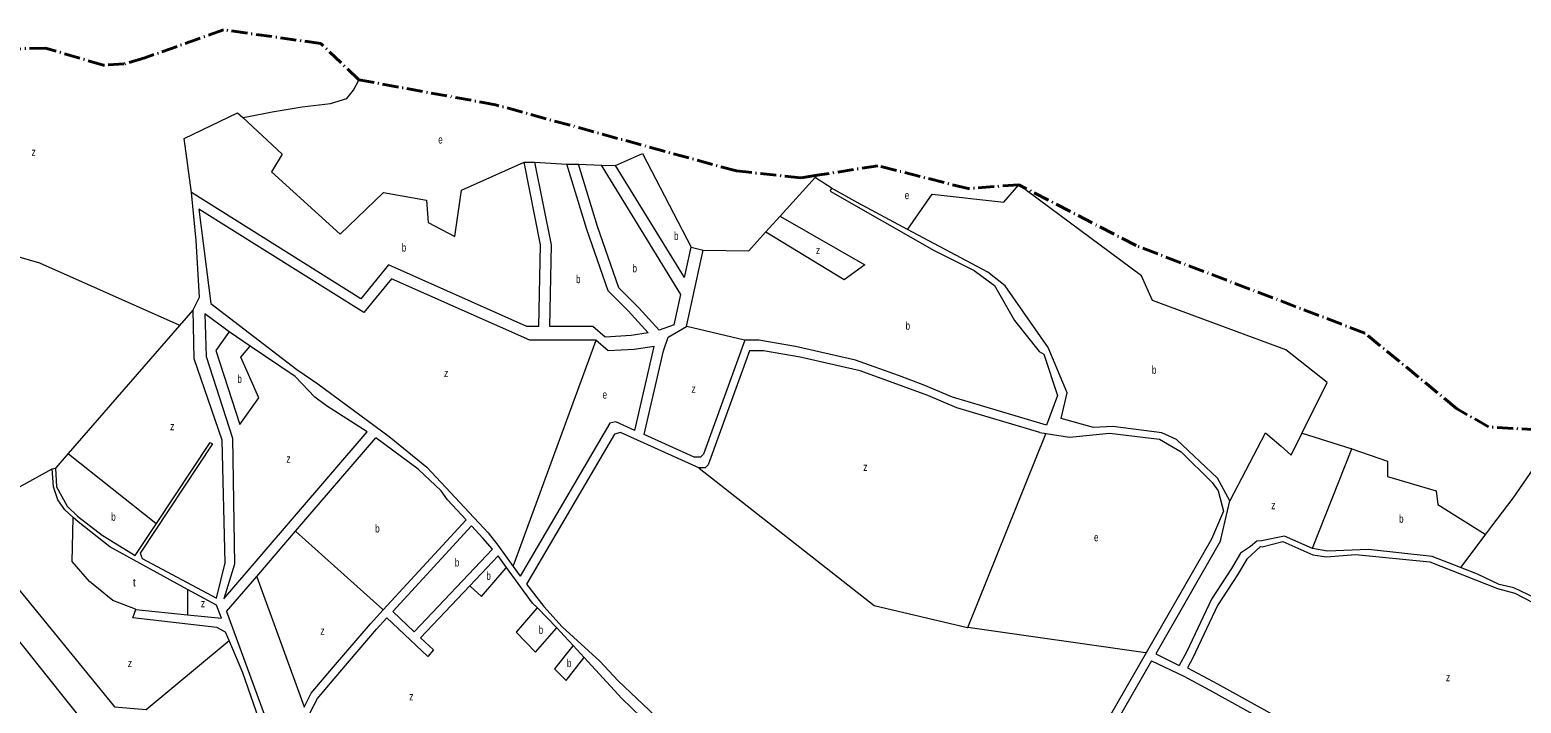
# Model space of a CAD drawing. Extents: x 639657 to 671642, y 222838 to 252123.
# Drawn here: x 642787 to 644651, y 247374 to 248215 of the extents above; entities that cross this region are included whole.
import ezdxf

# ---------------------------------------------------------------- set-up
doc = ezdxf.new("R2010")
doc.units = 0
doc.header["$LTSCALE"] = 4
doc.linetypes.add('DOT_DASHED', pattern=[7.7, 5, -1.2, 0.3, -1.2])
for name, color, linetype, lineweight in [('1', 7, 'Continuous', 13), ('21', 7, 'Continuous', 13), ('4', 7, 'DOT_DASHED', 40)]:
    doc.layers.add(name, color=color, linetype=linetype, lineweight=lineweight)
doc.layers.add('7', color=7, linetype='Continuous')

msp = doc.modelspace()

# ---------------------------------------------------------------- linework, layer by layer
at = {"layer": '1'}
for p, q in [((643404.849, 248049.998), (643418.291, 248049.998)), ((643458.164, 248047.596), (643472.779, 248047.596)), ((643600.811, 247884.81), (643501.463, 248046.322)), ((643501.463, 248046.322), (643519.246, 248045.748)), ((643605.361, 247905.75), (643519.246, 248045.748)), ((643605.361, 247905.75), (643613.597, 247943.648)), ((643613.597, 247943.648), (643628.61, 247940.114)), ((643592.559, 247846.833), (643600.811, 247884.81)), ((643592.559, 247846.833), (643573.781, 247840.258)), ((643543.403, 247715.055), (643567.596, 247819.938)), ((643555.043, 247709.804), (643579.118, 247814.174)), ((643029.74, 247504.604), (643208.666, 247713.103)), ((644049.597, 247712.352), (644057.204, 247711.198)), ((644275.35, 247577.024), (644287.01, 247627.1)), ((643240.695, 247488.673), (643339.328, 247595.712)), ((643365.2, 247566.458), (643267.431, 247463.498)), ((644275.35, 247577.024), (644194.235, 247436.051)), ((643240.695, 247488.673), (643267.431, 247463.498)), ((643233.418, 247480.774), (643284.4, 247432.77)), ((643275.315, 247456.075), (643291.536, 247440.801)), ((643291.536, 247440.801), (643284.4, 247432.77)), ((644194.235, 247436.051), (644223.734, 247421.295)), ((644189.085, 247427.1), (644229.263, 247407.963))]:
    msp.add_line(p, q, dxfattribs=at)
for points in [[(643423.457, 247844.912), (643425.492, 247946.734), (643404.849, 248049.998)], [(643436.899, 247844.912), (643438.934, 247946.734), (643418.291, 248049.998)], [(643560.109, 247836.666), (643534.951, 247864.124), (643509.986, 247889.1), (643483.102, 247965.946), (643458.164, 248047.596)], [(643573.781, 247840.258), (643548.393, 247867.966), (643523.428, 247892.942), (643496.544, 247969.788), (643472.779, 248047.596)], [(643423.457, 247844.912), (643408.21, 247844.912), (643235.381, 247921.759), (643200.815, 247879.493), (642989.244, 248012.03)], [(642991.13, 247865.69), (642999.29, 247881.37), (642995.18, 247952.03), (642989.244, 248012.03)], [(643788.98, 248017.69), (643787.28, 248013.88), (643917.2, 247939.76), (643967.35, 247914.49), (643992.98, 247895.84), (644017.59, 247852.27), (644048.42, 247813.43), (644054.44, 247810.01), (644071.33, 247758.69), (644057.872, 247721.639)], [(643884.133, 247965.976), (643821.82, 247999.11), (643788.98, 248017.69)], [(643494.623, 247827.622), (643412.05, 247827.622), (643239.221, 247904.469), (643204.655, 247862.203), (642998.357, 247991.437)], [(642998.357, 247991.437), (643013.27, 247873.64), (643121, 247790.93), (643147.02, 247773.31), (643236.25, 247707.36), (643283.12, 247668.9), (643359.88, 247587.04), (643371.92, 247571.78), (643391.193, 247545.169), (643400.153, 247532.798)], [(644287.01, 247627.1), (644271.69, 247655.44), (644220.42, 247703.49), (644201.92, 247711.84), (644140.63, 247719.69), (644116.56, 247718.8), (644076.12, 247729.91), (644083.79, 247761.93), (644060.01, 247818.39), (644006.09, 247895.43), (643984.55, 247912.58), (643884.133, 247965.976)], [(643579.118, 247814.174), (643584.879, 247831.464), (643607.922, 247844.912), (643628.61, 247940.114)], [(642945.286, 247598.642), (643012.47, 247700.08), (643015.26, 247698.14), (642925.22, 247561.73), (642927.37, 247555.07), (643020.55, 247505.33), (643031.24, 247549.56), (643027.46, 247702.85), (642992.37, 247804.35), (642991.13, 247865.69)], [(643036.258, 247838.238), (643032.84, 247840.56), (643005.96, 247860.54), (643007.63, 247807.35), (643040.38, 247705.2), (643042.73, 247547.99), (643029.74, 247504.604)], [(643560.109, 247836.666), (643538.792, 247833.385), (643506.146, 247831.464), (643490.783, 247844.912), (643436.899, 247844.912)], [(643208.666, 247713.103), (643157.78, 247745.82), (643143.37, 247756.56), (643118.85, 247782.13), (643062.692, 247820.28), (643036.258, 247838.238)], [(643567.596, 247819.938), (643542.632, 247816.095), (643509.986, 247814.174), (643494.623, 247827.622)], [(643680.895, 247827.622), (643629.046, 247685.455), (643625.205, 247681.613), (643617.524, 247681.613), (643555.043, 247709.804)], [(644057.872, 247721.639), (643940.138, 247756.539), (643903.652, 247771.908), (643872.927, 247783.435), (643819.158, 247802.647), (643744.265, 247819.937), (643698.178, 247827.622), (643680.895, 247827.622)], [(644049.597, 247712.352), (643945.899, 247743.091), (643909.413, 247758.46), (643878.688, 247769.987), (643824.919, 247789.199), (643750.026, 247806.489), (643703.939, 247814.174), (643686.656, 247814.174), (643634.807, 247672.007), (643630.966, 247668.165), (643623.285, 247668.165)], [(643543.403, 247715.055), (643519.588, 247725.8), (643511.906, 247723.879), (643400.153, 247532.798)], [(643623.285, 247668.165), (643525.349, 247712.352), (643517.667, 247710.431), (643407.954, 247522.838)], [(644057.204, 247711.198), (644086.71, 247706.72), (644136.35, 247711.74), (644199.14, 247704.1), (644226.05, 247688.24), (644264.82, 247649.84), (644272.15, 247639.54), (644279.074, 247614.131), (644263.828, 247578.946)], [(643033.115, 247488.702), (643070.834, 247532.655), (643119.22, 247589.039), (643219.463, 247705.85)], [(643332.346, 247603.196), (643309.14, 247628.08), (643301.19, 247639.68), (643272.59, 247666.54), (643219.463, 247705.85)], [(642841.316, 247606.335), (642830.83, 247615.87), (642822.01, 247628.12), (642816.85, 247644.66), (642815.12, 247667), (642819.21, 247667.86)], [(642819.21, 247667.86), (642820.29, 247644.66), (642833.62, 247620.17), (642846.53, 247607.71), (642877.7, 247584.08), (642918.99, 247558.94), (642945.286, 247598.642)], [(642984.292, 247516.312), (642887.17, 247569.47), (642847.6, 247600.62), (642841.316, 247606.335)], [(643130.068, 247369.404), (643138.866, 247387.007), (643166.711, 247419.668), (643212.8, 247473.462), (643228.741, 247490.762), (643332.346, 247603.196)], [(643365.2, 247566.458), (643353.43, 247580.59), (643339.328, 247595.712)], [(644390.04, 247567.33), (644355.23, 247583.03), (644326.43, 247577.03), (644320.601, 247576.668), (644312.912, 247570.058)], [(644263.828, 247578.946), (644182.205, 247437.09), (643961.205, 247053.004)], [(644312.912, 247570.058), (644300.313, 247561.656), (644288.791, 247542.444), (644263.827, 247504.021), (644233.102, 247438.702), (644223.734, 247421.295)], [(644325.191, 247569.782), (644307.995, 247553.971), (644296.473, 247534.759), (644271.509, 247496.336), (644240.784, 247431.017), (644233.921, 247418.265)], [(644325.191, 247569.782), (644327.5, 247569.73), (644353.08, 247576.16), (644390.69, 247559.39), (644407.88, 247557.01), (644443.98, 247559.79), (644536.82, 247550.93), (644621.27, 247517.58), (644643.19, 247511.55), (644686.38, 247489.18), (644751.71, 247459.5), (644762.45, 247442.73), (644845.345, 247390.647)], [(644575.271, 247543.71), (644539.61, 247557.37), (644460.31, 247566.22), (644409.17, 247564.1), (644390.04, 247567.33)], [(643372.348, 247558.261), (643336.966, 247521), (643275.315, 247456.075)], [(643421.163, 247493.609), (643415.57, 247499.38), (643383.054, 247543.676), (643372.348, 247558.261)], [(644833.39, 247530.96), (644874.78, 247469.99), (644880.41, 247449.58), (644879.57, 247437.98), (644851.28, 247395.16), (644814.88, 247415.63), (644766.54, 247451.11), (644756.01, 247463.58), (644678, 247499.93), (644668.12, 247505.95), (644641.9, 247518.43), (644623.64, 247522.73), (644596.34, 247535.64), (644575.271, 247543.71)], [(642984.292, 247484.849), (643026.49, 247480.52), (643020.25, 247496.63), (642984.292, 247516.312)], [(643407.954, 247522.838), (643429.54, 247494.86), (643452.33, 247469.72), (643499.63, 247426.96), (643522.41, 247402.03), (643569.27, 247358.19), (643606.46, 247327.67), (643679.32, 247278.01), (643764.22, 247205.58), (643870.6, 247101.54), (643961.205, 247053.004)], [(643036.322, 247452.399), (643031.87, 247462.9), (643020.9, 247468.91), (642915.78, 247480.95), (642919.64, 247491.48), (642984.292, 247484.849)], [(643033.115, 247488.702), (643084.55, 247348.16), (643089.92, 247340.85), (643097.88, 247336.55), (643115.192, 247329.943)], [(643466.286, 247446.396), (643455.56, 247458.12), (643445.61, 247468.386), (643421.163, 247493.609)], [(643137.282, 247361.743), (643146.548, 247380.282), (643174.393, 247412.943), (643220.482, 247466.737), (643233.418, 247480.774)], [(643076.803, 247345.135), (643053.37, 247412.19), (643036.322, 247452.399)], [(643551.082, 247356.953), (643526.93, 247380.11), (643479.99, 247431.417), (643466.286, 247446.396)], [(644189.085, 247427.1), (644047.245, 247180.59), (643970.858, 247047.833)], [(644233.921, 247418.265), (644271.509, 247398.357), (644344.481, 247358.013), (644461.62, 247288.851), (644526.911, 247235.059), (644619.884, 247144.092), (644626.65, 247140.803), (644630.971, 247138.881), (644635.772, 247138.401), (644642.253, 247139.122), (644647.774, 247142.724)], [(644229.263, 247407.963), (644261.908, 247390.673), (644334.88, 247350.329), (644452.019, 247281.167), (644517.31, 247227.375), (644613.515, 247133.314)]]:
    msp.add_lwpolyline(points, dxfattribs=at)
at = {"layer": '21'}
for p, q in [((643418.291, 248049.998), (643458.164, 248047.596)), ((643472.779, 248047.596), (643501.463, 248046.322))]:
    msp.add_line(p, q, dxfattribs=at)
for points in [[(642974.13, 247846.128), (642973.63, 247846.351), (642799.633, 247923.837), (642717.677, 247947.709), (642514.345, 247995.452), (642549.617, 248110.66), (642519.532, 248134.532), (642500.859, 248160.479), (642513.075, 248201.22), (642513.225, 248201.72)], [(643053.144, 248105.577), (643058.144, 248106.545), (643090.108, 248112.736), (643127.455, 248118.963), (643162.727, 248123.115), (643183.475, 248129.342), (643191.775, 248139.721), (643198.243, 248152.28), (643198.5, 248152.78)], [(642989.244, 248012.03), (642980.143, 248079.523), (643046.537, 248111.698), (643053.144, 248105.577)], [(643053.144, 248105.577), (643102.557, 248059.803), (643089.071, 248038.007), (643175.176, 247960.164), (643229.121, 248012.059), (643283.067, 248002.718), (643285.142, 247974.694), (643318.339, 247957.05), (643326.638, 248015.173), (643404.849, 248049.998)], [(643519.246, 248045.748), (643552.794, 248060.84), (643613.597, 247943.648)], [(643628.61, 247940.114), (643685.582, 247939.406), (643706.687, 247962.687), (643724.718, 247982.576), (643768.454, 248030.82)], [(643768.454, 248030.82), (643770.529, 248033.109), (643770.983, 248033.61)], [(643788.98, 248017.69), (643788.48, 248018.01), (643768.954, 248030.5), (643768.454, 248030.82)], [(643884.133, 247965.976), (643884.483, 247966.476), (643914.92, 248009.979), (644004.393, 248000.188), (644023.04, 248021.81)], [(644377.026, 247711.21), (644408.416, 247775.002), (644356.69, 247815.563), (644190.327, 247877.105), (644176.347, 247907.876), (644023.04, 248021.81)], [(642815.12, 247667), (642814.62, 247666.724), (642742.576, 247626.996), (642729.089, 247588.594), (642594.226, 247702.763), (642543.393, 247706.915), (642503.971, 247704.839), (642447.951, 247690.308), (642383.632, 247704.839), (642225.945, 247754.658), (642162.663, 247763.999), (642115.979, 247785.795), (642036.099, 247862.6), (642023.65, 247913.458), (641972.817, 247956.012), (641911.122, 247998.447), (641910.622, 247998.791)], [(643724.718, 247982.576), (643725.218, 247982.289), (643830.82, 247921.761), (643804.884, 247903.078), (643707.187, 247962.383), (643706.687, 247962.687)], [(642991.13, 247865.69), (642990.695, 247865.19), (642974.13, 247846.128), (642835.121, 247686.169)], [(643680.895, 247827.622), (643680.395, 247827.74), (643608.422, 247844.794), (643607.922, 247844.912)], [(643036.258, 247838.238), (643035.901, 247837.738), (643019.565, 247814.857), (643049.65, 247722.483), (643073.51, 247755.696), (643050.687, 247806.554), (643062.255, 247819.78), (643062.692, 247820.28)], [(643494.623, 247827.622), (643494.44, 247827.122), (643391.376, 247545.669), (643391.193, 247545.169)], [(643959.656, 247468.693), (644057.003, 247710.698), (644057.204, 247711.198)], [(644287.01, 247627.1), (644287.272, 247627.6), (644331.526, 247712.062), (644351.098, 247695.278), (644363.68, 247684.088), (644377.026, 247711.21)], [(644439.173, 247691.781), (644438.673, 247691.937), (644377.526, 247711.054), (644377.026, 247711.21)], [(642835.121, 247686.169), (642819.645, 247668.36), (642819.21, 247667.86)], [(642835.121, 247686.169), (642835.621, 247685.772), (642944.786, 247599.039), (642945.286, 247598.642)], [(644390.04, 247567.33), (644390.237, 247567.83), (644439.173, 247691.781)], [(644439.173, 247691.781), (644483.909, 247676.396), (644483.909, 247657.514), (644544.722, 247639.331), (644546.819, 247622.547), (644605.883, 247585.525), (644606.383, 247585.212)], [(644756.828, 247689.587), (644756.328, 247689.49), (644703.396, 247679.193), (644665.65, 247666.605), (644640.486, 247630.239), (644613.924, 247595.272), (644606.383, 247585.212)], [(643623.285, 247668.165), (643623.785, 247667.772), (643842.231, 247496.219), (643959.156, 247468.81), (643959.656, 247468.693)], [(642919.64, 247491.48), (642919.14, 247491.671), (642890.925, 247502.447), (642861.877, 247526.319), (642840.092, 247551.229), (642841.305, 247605.835), (642841.316, 247606.335)], [(643228.741, 247490.762), (643228.241, 247491.211), (643119.72, 247588.59), (643119.22, 247589.039)], [(644606.383, 247585.212), (644575.646, 247544.21), (644575.271, 247543.71)], [(643076.803, 247345.135), (643071.803, 247341.301), (642962.506, 247257.501), (642912.711, 247278.259), (642674.106, 247576.138), (642724.939, 247575.1), (642893, 247369.595), (642932.421, 247366.481), (643031.322, 247448.264), (643036.322, 247452.399)], [(643336.966, 247521), (643337.466, 247520.541), (643351.536, 247507.637), (643382.617, 247543.176), (643383.054, 247543.676)], [(643070.834, 247532.655), (643071.015, 247532.155), (643129.887, 247369.904), (643130.068, 247369.404)], [(642984.292, 247516.312), (642984.292, 247515.811), (642984.292, 247485.348), (642984.292, 247484.849)], [(643421.163, 247493.609), (643420.737, 247493.109), (643395.107, 247463.007), (643418.968, 247438.097), (643445.17, 247467.886), (643445.61, 247468.386)], [(644182.205, 247437.09), (644181.705, 247437.161), (643959.656, 247468.693)], [(643466.286, 247446.396), (643465.882, 247445.896), (643442.828, 247417.339), (643457.352, 247402.809), (643479.594, 247430.917), (643479.99, 247431.417)]]:
    msp.add_lwpolyline(points, dxfattribs=at)
at = {"layer": '4'}
for points in [[(643198.5, 248152.78), (643150.7, 248198.24), (643029.15, 248215.25), (642930.69, 248180.19), (642905.11, 248172.72), (642879.12, 248171.05), (642806.77, 248192.48), (642605.27, 248187.3), (642541.92, 248195.82), (642513.225, 248201.72)], [(643770.983, 248033.61), (643750.7, 248030.43), (643670.17, 248038.97), (643368.98, 248121.7), (643198.5, 248152.78)], [(644850.302, 248130.39), (644790.34, 248059.63), (644675.038, 247885.872), (644695.555, 247745.597), (644671.618, 247715.661), (644610.367, 247719.319)], [(644023.04, 248021.81), (643959.67, 248016.92), (643846.97, 248045.52), (643770.983, 248033.61)], [(644610.367, 247719.319), (644570.08, 247742.35), (644455.75, 247836.51), (644169.68, 247945.74), (644023.04, 248021.81)]]:
    msp.add_lwpolyline(points, dxfattribs=at)

# ---------------------------------------------------------------- texts
at = {"layer": '7'}
for s, width, p in [('z', 0.8, (642789.258, 248057.727)), ('e', 0.75, (643297.591, 248073.295)), ('e', 0.75, (643880.616, 248003.755)), ('b', 0.75, (643592.215, 247952.898)), ('b', 0.75, (643251.944, 247938.368)), ('z', 0.8, (643769.613, 247935.253)), ('b', 0.75, (643540.345, 247912.42)), ('b', 0.75, (643469.801, 247898.927)), ('b', 0.75, (643881.653, 247840.804)), ('z', 0.8, (643304.853, 247781.644)), ('b', 0.75, (644189.499, 247785.65)), ('b', 0.75, (643046.536, 247774.379)), ('z', 0.8, (643614.001, 247761.924)), ('e', 0.75, (643502.998, 247754.659)), ('z', 0.8, (642962.506, 247715.218)), ('z', 0.8, (643107.743, 247674.74)), ('z', 0.8, (643828.745, 247664.361)), ('z', 0.8, (644338.596, 247616.601)), ('b', 0.75, (642888.85, 247602.086)), ('b', 0.75, (644498.459, 247599.627)), ('b', 0.75, (643218.746, 247587.556)), ('e', 0.75, (644117.216, 247576.511)), ('b', 0.75, (643318.337, 247545.002)), ('b', 0.75, (643357.759, 247528.395)), ('z', 0.8, (643000.89, 247494.144)), ('b', 0.75, (643423.117, 247460.931)), ('z', 0.8, (643150.278, 247459.893)), ('z', 0.8, (642909.598, 247419.415)), ('b', 0.75, (643458.389, 247419.415)), ('z', 0.8, (644557.007, 247401.77)), ('z', 0.8, (643261.28, 247377.898))]:
    msp.add_text(s, height=10, dxfattribs=dict(at, width=width)).set_placement(p)
msp.add_text('t', height=10, dxfattribs=at).set_placement((642915.823, 247520.091))

doc.saveas('drawing.dxf')
